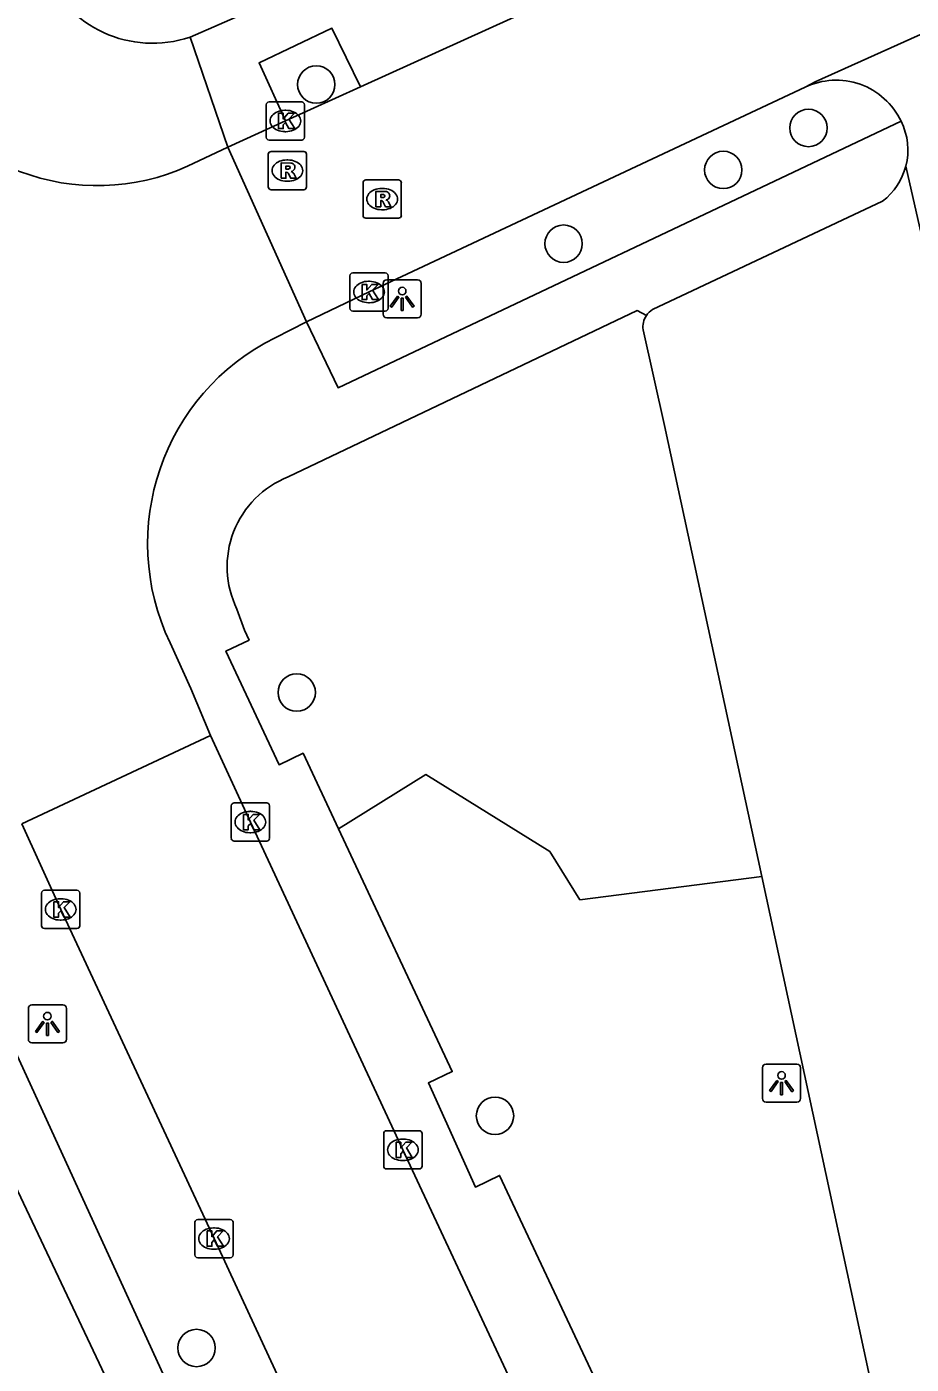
# Model space of a CAD drawing. Extents: x 160037 to 160839, y 385326 to 386441.
# Drawn here: x 160563.54 to 160586.67, y 385893.36 to 385928.34 of the extents above; entities that cross this region are included whole.
import ezdxf

# ---------------------------------------------------------------- set-up
doc = ezdxf.new("R2010")
doc.units = 0
for name, color, linetype in [('IMGEO_Boom', 7, 'Continuous'), ('IMGEO_Groenvoorziening', 7, 'Continuous'), ('IMGEO_Kolk', 7, 'Continuous'), ('IMGEO_Lichtpunt', 7, 'Continuous'), ('IMGEO_Parkeervlak_open', 7, 'Continuous'), ('IMGEO_Rijbaan_lokaal_open', 7, 'Continuous'), ('IMGEO_Rioolput', 7, 'Continuous'), ('IMGEO_Voetpad_halfverhard', 7, 'Continuous'), ('IMGEO_Voetpad_open', 7, 'Continuous')]:
    doc.layers.add(name, color=color, linetype=linetype)

msp = doc.modelspace()

# ---------------------------------------------------------------- linework, layer by layer
at = {"layer": 'IMGEO_Boom'}
for centre in [(160571.109, 385926.828), (160583.981, 385925.692), (160581.753, 385924.594), (160577.577, 385922.666), (160570.599, 385910.93), (160575.784, 385899.861), (160567.979, 385893.79)]:
    msp.add_circle(centre, 0.489, dxfattribs=at)
at = {"layer": 'IMGEO_Groenvoorziening'}
msp.add_lwpolyline([(160571.69, 385907.368), (160573.971, 385908.783), (160577.221, 385906.771), (160578.005, 385905.509), (160582.761, 385906.119)], dxfattribs=at)
at = {"layer": 'IMGEO_Kolk'}
for p, q in [((160569.801, 385925.449), (160569.801, 385926.301)), ((160569.876, 385926.375), (160570.728, 385926.375)), ((160570.802, 385926.301), (160570.802, 385925.449)), ((160570.289, 385926.155), (160570.314, 385926.155)), ((160570.312, 385925.595), (160570.287, 385925.595)), ((160570.728, 385925.375), (160569.876, 385925.375)), ((160571.988, 385920.977), (160571.988, 385921.829)), ((160572.063, 385921.903), (160572.915, 385921.903)), ((160572.476, 385921.683), (160572.501, 385921.683)), ((160572.989, 385921.829), (160572.989, 385920.977)), ((160572.499, 385921.123), (160572.474, 385921.123)), ((160572.915, 385920.903), (160572.063, 385920.903)), ((160568.962, 385908.043), (160569.814, 385908.043)), ((160568.887, 385907.117), (160568.887, 385907.969)), ((160569.375, 385907.823), (160569.4, 385907.823)), ((160569.888, 385907.969), (160569.888, 385907.117)), ((160569.814, 385907.043), (160568.962, 385907.043)), ((160569.398, 385907.263), (160569.373, 385907.263)), ((160563.925, 385904.833), (160563.925, 385905.685)), ((160564, 385905.759), (160564.852, 385905.759)), ((160564.926, 385905.685), (160564.926, 385904.833)), ((160564.413, 385905.539), (160564.438, 385905.539)), ((160564.436, 385904.979), (160564.411, 385904.979)), ((160564.852, 385904.759), (160564, 385904.759)), ((160572.874, 385898.546), (160572.874, 385899.398)), ((160572.949, 385899.472), (160573.801, 385899.472)), ((160573.875, 385899.398), (160573.875, 385898.546)), ((160573.362, 385899.252), (160573.387, 385899.252)), ((160573.385, 385898.692), (160573.36, 385898.692)), ((160573.801, 385898.472), (160572.949, 385898.472)), ((160567.935, 385896.224), (160567.935, 385897.076)), ((160568.01, 385897.15), (160568.862, 385897.15)), ((160568.423, 385896.93), (160568.448, 385896.93)), ((160568.936, 385897.076), (160568.936, 385896.224)), ((160568.862, 385896.15), (160568.01, 385896.15)), ((160568.446, 385896.37), (160568.421, 385896.37))]:
    msp.add_line(p, q, dxfattribs=at)
for points in [[(160569.801, 385925.449), (160569.801, 385926.301)], [(160569.876, 385926.375), (160570.728, 385926.375)], [(160570.802, 385926.301), (160570.802, 385925.449)], [(160570.122, 385926.075), (160570.245, 385926.075), (160570.245, 385925.924), (160570.375, 385926.075), (160570.539, 385926.075), (160570.393, 385925.924), (160570.546, 385925.675), (160570.394, 385925.675), (160570.309, 385925.839), (160570.245, 385925.772), (160570.245, 385925.675), (160570.122, 385925.675), (160570.122, 385926.075)], [(160570.728, 385925.375), (160569.876, 385925.375)], [(160571.988, 385920.977), (160571.988, 385921.829)], [(160572.063, 385921.903), (160572.915, 385921.903)], [(160572.989, 385921.829), (160572.989, 385920.977)], [(160572.309, 385921.603), (160572.432, 385921.603), (160572.432, 385921.452), (160572.562, 385921.603), (160572.726, 385921.603), (160572.58, 385921.452), (160572.733, 385921.203), (160572.581, 385921.203), (160572.496, 385921.367), (160572.432, 385921.3), (160572.432, 385921.203), (160572.309, 385921.203), (160572.309, 385921.603)], [(160572.915, 385920.903), (160572.063, 385920.903)], [(160568.962, 385908.043), (160569.814, 385908.043)], [(160568.887, 385907.117), (160568.887, 385907.969)], [(160569.208, 385907.743), (160569.331, 385907.743), (160569.331, 385907.592), (160569.461, 385907.743), (160569.625, 385907.743), (160569.479, 385907.592), (160569.632, 385907.343), (160569.48, 385907.343), (160569.395, 385907.507), (160569.331, 385907.44), (160569.331, 385907.343), (160569.208, 385907.343), (160569.208, 385907.743)], [(160569.888, 385907.969), (160569.888, 385907.117)], [(160569.814, 385907.043), (160568.962, 385907.043)], [(160563.925, 385904.833), (160563.925, 385905.685)], [(160564, 385905.759), (160564.852, 385905.759)], [(160564.926, 385905.685), (160564.926, 385904.833)], [(160564.246, 385905.459), (160564.369, 385905.459), (160564.369, 385905.308), (160564.499, 385905.459), (160564.663, 385905.459), (160564.517, 385905.308), (160564.67, 385905.059), (160564.518, 385905.059), (160564.433, 385905.223), (160564.369, 385905.156), (160564.369, 385905.059), (160564.246, 385905.059), (160564.246, 385905.459)], [(160564.852, 385904.759), (160564, 385904.759)], [(160572.874, 385898.546), (160572.874, 385899.398)], [(160572.949, 385899.472), (160573.801, 385899.472)], [(160573.875, 385899.398), (160573.875, 385898.546)], [(160573.195, 385899.172), (160573.318, 385899.172), (160573.318, 385899.021), (160573.448, 385899.172), (160573.612, 385899.172), (160573.466, 385899.021), (160573.619, 385898.772), (160573.467, 385898.772), (160573.382, 385898.936), (160573.318, 385898.869), (160573.318, 385898.772), (160573.195, 385898.772), (160573.195, 385899.172)], [(160573.801, 385898.472), (160572.949, 385898.472)], [(160567.935, 385896.224), (160567.935, 385897.076)], [(160568.01, 385897.15), (160568.862, 385897.15)], [(160568.256, 385896.85), (160568.379, 385896.85), (160568.379, 385896.699), (160568.509, 385896.85), (160568.673, 385896.85), (160568.527, 385896.699), (160568.68, 385896.45), (160568.528, 385896.45), (160568.443, 385896.614), (160568.379, 385896.547), (160568.379, 385896.45), (160568.256, 385896.45), (160568.256, 385896.85)], [(160568.936, 385897.076), (160568.936, 385896.224)], [(160568.862, 385896.15), (160568.01, 385896.15)]]:
    msp.add_lwpolyline(points, dxfattribs=at)
for centre, start, end in [((160569.878, 385926.299), 91.552, 178.448), ((160569.878, 385926.299), 91.552, 178.448), ((160570.726, 385926.299), 1.552, 88.448), ((160570.726, 385926.299), 1.552, 88.448), ((160569.878, 385925.451), 181.552, 268.448), ((160569.878, 385925.451), 181.552, 268.448), ((160570.726, 385925.451), 271.552, 358.448), ((160570.726, 385925.451), 271.552, 358.448), ((160572.065, 385921.827), 91.552, 178.448), ((160572.065, 385921.827), 91.552, 178.448), ((160572.913, 385921.827), 1.552, 88.448), ((160572.913, 385921.827), 1.552, 88.448), ((160572.065, 385920.979), 181.552, 268.448), ((160572.065, 385920.979), 181.552, 268.448), ((160572.913, 385920.979), 271.552, 358.448), ((160572.913, 385920.979), 271.552, 358.448), ((160568.964, 385907.967), 91.552, 178.448), ((160568.964, 385907.967), 91.552, 178.448), ((160569.812, 385907.967), 1.552, 88.448), ((160569.812, 385907.967), 1.552, 88.448), ((160568.964, 385907.119), 181.552, 268.448), ((160568.964, 385907.119), 181.552, 268.448), ((160569.812, 385907.119), 271.552, 358.448), ((160569.812, 385907.119), 271.552, 358.448), ((160564.002, 385905.683), 91.552, 178.448), ((160564.002, 385905.683), 91.552, 178.448), ((160564.85, 385905.683), 1.552, 88.448), ((160564.85, 385905.683), 1.552, 88.448), ((160564.002, 385904.835), 181.552, 268.448), ((160564.002, 385904.835), 181.552, 268.448), ((160564.85, 385904.835), 271.552, 358.448), ((160564.85, 385904.835), 271.552, 358.448), ((160572.951, 385899.396), 91.552, 178.448), ((160572.951, 385899.396), 91.552, 178.448), ((160573.799, 385899.396), 1.552, 88.448), ((160573.799, 385899.396), 1.552, 88.448), ((160572.951, 385898.548), 181.552, 268.448), ((160572.951, 385898.548), 181.552, 268.448), ((160573.799, 385898.548), 271.552, 358.448), ((160573.799, 385898.548), 271.552, 358.448), ((160568.012, 385897.074), 91.552, 178.448), ((160568.012, 385897.074), 91.552, 178.448), ((160568.86, 385897.074), 1.552, 88.448), ((160568.86, 385897.074), 1.552, 88.448), ((160568.012, 385896.226), 181.552, 268.448), ((160568.012, 385896.226), 181.552, 268.448), ((160568.86, 385896.226), 271.552, 358.448), ((160568.86, 385896.226), 271.552, 358.448)]:
    msp.add_arc(centre, 0.0765, start, end, dxfattribs=at)
for centre, major_axis, ratio, start_param, end_param in [((160570.288, 385925.875), (-0.387, 0.002), 0.722429, 4.712389, 7.853982), ((160570.313, 385925.875), (-0.39, 0.002), 0.717154, 1.570796, 4.712389), ((160572.475, 385921.403), (-0.387, 0.002), 0.722429, 4.712389, 7.853982), ((160572.5, 385921.403), (-0.39, 0.002), 0.717154, 1.570796, 4.712389), ((160569.374, 385907.543), (-0.387, 0.002), 0.722429, 4.712389, 7.853982), ((160569.399, 385907.543), (-0.39, 0.002), 0.717154, 1.570796, 4.712389), ((160564.412, 385905.259), (-0.387, 0.002), 0.722429, 4.712389, 7.853982), ((160564.437, 385905.259), (-0.39, 0.002), 0.717154, 1.570796, 4.712389), ((160573.361, 385898.972), (-0.387, 0.002), 0.722429, 4.712389, 7.853982), ((160573.386, 385898.972), (-0.39, 0.002), 0.717154, 1.570796, 4.712389), ((160568.422, 385896.65), (-0.387, 0.002), 0.722429, 4.712389, 7.853982), ((160568.447, 385896.65), (-0.39, 0.002), 0.717154, 1.570796, 4.712389)]:
    msp.add_ellipse(centre, major_axis=major_axis, ratio=ratio, start_param=start_param, end_param=end_param, dxfattribs=at)
at = {"layer": 'IMGEO_Lichtpunt'}
for p, q in [((160573.76, 385921.724), (160572.952, 385921.724)), ((160573.76, 385921.724), (160572.952, 385921.724)), ((160572.858, 385921.629), (160572.858, 385920.822)), ((160572.858, 385921.629), (160572.858, 385920.822)), ((160573.854, 385920.822), (160573.854, 385921.629)), ((160573.854, 385920.822), (160573.854, 385921.629)), ((160572.952, 385920.728), (160573.76, 385920.728)), ((160572.952, 385920.728), (160573.76, 385920.728)), ((160563.581, 385902.669), (160563.581, 385901.862)), ((160563.581, 385902.669), (160563.581, 385901.862)), ((160564.483, 385902.764), (160563.675, 385902.764)), ((160564.483, 385902.764), (160563.675, 385902.764)), ((160564.577, 385901.862), (160564.577, 385902.669)), ((160564.577, 385901.862), (160564.577, 385902.669)), ((160563.675, 385901.768), (160564.483, 385901.768)), ((160563.675, 385901.768), (160564.483, 385901.768)), ((160582.778, 385901.119), (160582.778, 385900.312)), ((160582.778, 385901.119), (160582.778, 385900.312)), ((160583.68, 385901.214), (160582.872, 385901.214)), ((160583.68, 385901.214), (160582.872, 385901.214)), ((160583.774, 385900.312), (160583.774, 385901.119)), ((160583.774, 385900.312), (160583.774, 385901.119)), ((160582.872, 385900.218), (160583.68, 385900.218)), ((160582.872, 385900.218), (160583.68, 385900.218))]:
    msp.add_line(p, q, dxfattribs=at)
for points in [[(160573.232, 385921.293), (160573.271, 385921.265), (160573.083, 385921.003), (160573.045, 385921.03), (160573.232, 385921.293)], [(160573.334, 385921.245), (160573.381, 385921.245), (160573.381, 385920.923), (160573.334, 385920.923), (160573.334, 385921.245)], [(160573.444, 385921.265), (160573.482, 385921.292), (160573.669, 385921.03), (160573.63, 385921.002), (160573.444, 385921.265)], [(160563.955, 385902.333), (160563.994, 385902.305), (160563.806, 385902.043), (160563.768, 385902.07), (160563.955, 385902.333)], [(160564.057, 385902.285), (160564.104, 385902.285), (160564.104, 385901.963), (160564.057, 385901.963), (160564.057, 385902.285)], [(160564.167, 385902.305), (160564.205, 385902.332), (160564.392, 385902.07), (160564.353, 385902.042), (160564.167, 385902.305)], [(160583.152, 385900.783), (160583.191, 385900.755), (160583.003, 385900.493), (160582.965, 385900.52), (160583.152, 385900.783)], [(160583.254, 385900.735), (160583.301, 385900.735), (160583.301, 385900.413), (160583.254, 385900.413), (160583.254, 385900.735)], [(160583.364, 385900.755), (160583.402, 385900.782), (160583.589, 385900.52), (160583.55, 385900.492), (160583.364, 385900.755)]]:
    msp.add_lwpolyline(points, dxfattribs=at)
for centre in [(160573.357, 385921.427), (160564.08, 385902.467), (160583.277, 385900.917)]:
    msp.add_circle(centre, 0.0994, dxfattribs=at)
for centre, start, end in [((160572.952, 385921.629), 90, 180), ((160572.952, 385921.629), 90, 180), ((160573.76, 385921.629), 0, 90), ((160573.76, 385921.629), 0, 90), ((160572.952, 385920.822), 180, 270), ((160572.952, 385920.822), 180, 270), ((160573.76, 385920.822), 270, 0), ((160573.76, 385920.822), 270, 360), ((160563.675, 385902.669), 90, 180), ((160563.675, 385902.669), 90, 180), ((160564.483, 385902.669), 0, 90), ((160564.483, 385902.669), 0, 90), ((160563.675, 385901.862), 180, 270), ((160563.675, 385901.862), 180, 270), ((160564.483, 385901.862), 270, 0), ((160564.483, 385901.862), 270, 360), ((160582.872, 385901.119), 90, 180), ((160582.872, 385901.119), 90, 180), ((160583.68, 385901.119), 0, 90), ((160583.68, 385901.119), 0, 90), ((160582.872, 385900.312), 180, 270), ((160582.872, 385900.312), 180, 270), ((160583.68, 385900.312), 270, 0), ((160583.68, 385900.312), 270, 360)]:
    msp.add_arc(centre, 0.0946, start, end, dxfattribs=at)
at = {"layer": 'IMGEO_Parkeervlak_open'}
for points in [[(160582.761, 385906.119), (160580.218, 385917.914), (160579.655, 385920.414)], [(160585.986, 385891.157), (160582.761, 385906.119)]]:
    msp.add_lwpolyline(points, dxfattribs=at)
msp.add_arc((160580.228, 385920.475), 0.576, 147.4964, 186.0398, dxfattribs=at)
at = {"layer": 'IMGEO_Rijbaan_lokaal_open'}
for points in [[(160636.894, 385956.933), (160618.942, 385948.591), (160599.081, 385939.238), (160580.883, 385930.678), (160576.942, 385928.889), (160572.265, 385926.766)], [(160591.627, 385930.264), (160591.562, 385930.241), (160584.153, 385926.9), (160583.891, 385926.755)], [(160570.302, 385925.875), (160572.265, 385926.766)], [(160583.891, 385926.755), (160572.489, 385921.403), (160570.854, 385920.619)], [(160570.302, 385925.875), (160568.801, 385925.188)], [(160568.801, 385925.188), (160567.746, 385924.694)], [(160570.854, 385920.619), (160568.801, 385925.188)], [(160596.143, 385881.532), (160592.533, 385898.267), (160586.529, 385924.694)], [(160570.854, 385920.619), (160570.032, 385920.208)], [(160567.288, 385912.232), (160567.828, 385911.038), (160568.341, 385909.809)], [(160563.408, 385907.496), (160568.341, 385909.809)], [(160568.341, 385909.809), (160569.388, 385907.543), (160573.375, 385898.972), (160579.075, 385886.779), (160580.017, 385884.788)], [(160575.066, 385882.398), (160574.109, 385884.426), (160568.436, 385896.65), (160564.426, 385905.259), (160563.408, 385907.496)]]:
    msp.add_lwpolyline(points, dxfattribs=at)
for centre, radius, start, end in [((160565.383, 385929.899), 5.716, 203.8721, 294.4115), ((160584.707, 385925.067), 1.875, 25.2303, 115.7918), ((160584.914, 385925.113), 1.668, 345.4506, 26.8218), ((160572.712, 385914.826), 6.013, 116.4726, 205.5577)]:
    msp.add_arc(centre, radius, start, end, dxfattribs=at)
at = {"layer": 'IMGEO_Rioolput'}
for p, q in [((160569.854, 385924.151), (160569.854, 385925.003)), ((160569.929, 385925.077), (160570.781, 385925.077)), ((160570.342, 385924.857), (160570.367, 385924.857)), ((160570.855, 385925.003), (160570.855, 385924.151)), ((160570.365, 385924.297), (160570.34, 385924.297)), ((160572.333, 385923.407), (160572.333, 385924.259)), ((160572.408, 385924.333), (160573.26, 385924.333)), ((160572.821, 385924.113), (160572.846, 385924.113)), ((160573.334, 385924.259), (160573.334, 385923.407)), ((160570.781, 385924.077), (160569.929, 385924.077)), ((160572.844, 385923.553), (160572.819, 385923.553)), ((160573.26, 385923.333), (160572.408, 385923.333))]:
    msp.add_line(p, q, dxfattribs=at)
for points in [[(160569.854, 385924.151), (160569.854, 385925.003)], [(160569.929, 385925.077), (160570.781, 385925.077)], [(160570.855, 385925.003), (160570.855, 385924.151)], [(160570.443, 385924.775), (160570.191, 385924.777), (160570.191, 385924.377)], [(160570.191, 385924.377), (160570.315, 385924.377), (160570.315, 385924.539), (160570.326, 385924.539)], [(160570.369, 385924.696), (160570.315, 385924.696), (160570.315, 385924.615)], [(160570.315, 385924.615), (160570.367, 385924.615)], [(160570.373, 385924.51), (160570.444, 385924.377), (160570.584, 385924.377), (160570.519, 385924.503)], [(160572.333, 385923.407), (160572.333, 385924.259)], [(160572.408, 385924.333), (160573.26, 385924.333)], [(160573.334, 385924.259), (160573.334, 385923.407)], [(160570.781, 385924.077), (160569.929, 385924.077)], [(160572.922, 385924.031), (160572.67, 385924.033), (160572.67, 385923.633)], [(160572.67, 385923.633), (160572.794, 385923.633), (160572.794, 385923.795), (160572.805, 385923.795)], [(160572.848, 385923.952), (160572.794, 385923.952), (160572.794, 385923.871)], [(160572.794, 385923.871), (160572.846, 385923.871)], [(160572.852, 385923.766), (160572.923, 385923.633), (160573.063, 385923.633), (160572.998, 385923.759)], [(160573.26, 385923.333), (160572.408, 385923.333)]]:
    msp.add_lwpolyline(points, dxfattribs=at)
for centre, radius, start, end in [((160569.931, 385925.001), 0.0765, 91.552, 178.448), ((160569.931, 385925.001), 0.0765, 91.552, 178.448), ((160570.779, 385925.001), 0.0765, 1.552, 88.448), ((160570.779, 385925.001), 0.0765, 1.552, 88.448), ((160570.325, 385924.486), 0.0533, 26.0293, 88.6989), ((160570.351, 385924.804), 0.19, 274.7715, 282.9687), ((160570.375, 385924.6), 0.0964, 77.0061, 93.1865), ((160570.389, 385924.657), 0.0378, 276.6634, 79.6772), ((160570.442, 385924.665), 0.109, 350.3612, 89.416), ((160570.44, 385924.665), 0.112, 277.5842, 350.9817), ((160570.424, 385924.45), 0.108, 29.5134, 73.7905), ((160569.931, 385924.153), 0.0765, 181.552, 268.448), ((160569.931, 385924.153), 0.0765, 181.552, 268.448), ((160570.779, 385924.153), 0.0765, 271.552, 358.448), ((160570.779, 385924.153), 0.0765, 271.552, 358.448), ((160572.41, 385924.257), 0.0765, 91.552, 178.448), ((160572.41, 385924.257), 0.0765, 91.552, 178.448), ((160573.258, 385924.257), 0.0765, 1.552, 88.448), ((160573.258, 385924.257), 0.0765, 1.552, 88.448), ((160572.804, 385923.742), 0.0533, 26.0293, 88.6989), ((160572.83, 385924.06), 0.19, 274.7715, 282.9687), ((160572.854, 385923.856), 0.0964, 77.0061, 93.1865), ((160572.868, 385923.913), 0.0378, 276.6634, 79.6772), ((160572.921, 385923.921), 0.109, 350.3612, 89.416), ((160572.919, 385923.921), 0.112, 277.5842, 350.9817), ((160572.903, 385923.706), 0.108, 29.5134, 73.7905), ((160572.41, 385923.409), 0.0765, 181.552, 268.448), ((160572.41, 385923.409), 0.0765, 181.552, 268.448), ((160573.258, 385923.409), 0.0765, 271.552, 358.448), ((160573.258, 385923.409), 0.0765, 271.552, 358.448)]:
    msp.add_arc(centre, radius, start, end, dxfattribs=at)
for centre, major_axis, ratio, start_param, end_param in [((160570.341, 385924.577), (-0.387, 0.002), 0.722429, 4.712389, 7.853982), ((160570.366, 385924.577), (-0.39, 0.002), 0.717154, 1.570796, 4.712389), ((160572.82, 385923.833), (-0.387, 0.002), 0.722429, 4.712389, 7.853982), ((160572.845, 385923.833), (-0.39, 0.002), 0.717154, 1.570796, 4.712389)]:
    msp.add_ellipse(centre, major_axis=major_axis, ratio=ratio, start_param=start_param, end_param=end_param, dxfattribs=at)
at = {"layer": 'IMGEO_Voetpad_halfverhard'}
for points in [[(160573.062, 385880.106), (160560.564, 385907.353), (160562.904, 385908.603)], [(160561.039, 385901.737), (160561.392, 385901.906), (160571.96, 385879.583), (160572.058, 385879.623)]]:
    msp.add_lwpolyline(points, dxfattribs=at)
at = {"layer": 'IMGEO_Voetpad_open'}
for points in [[(160567.808, 385928.068), (160571.264, 385929.58), (160577.96, 385932.728)], [(160572.265, 385926.766), (160571.519, 385928.301), (160569.616, 385927.392), (160570.302, 385925.875)], [(160568.801, 385925.188), (160567.808, 385928.068)], [(160586.403, 385925.866), (160571.681, 385918.901), (160570.854, 385920.619)], [(160579.902, 385920.948), (160585.919, 385923.778)], [(160579.742, 385920.784), (160579.499, 385920.915), (160570.374, 385916.569)], [(160569.036, 385913.108), (160569.23, 385912.559), (160569.353, 385912.303), (160568.748, 385912.014), (160570.138, 385909.039), (160570.766, 385909.34), (160571.69, 385907.368)], [(160580.193, 385889.171), (160575.904, 385898.304), (160575.273, 385897.997), (160574.043, 385900.723), (160574.666, 385901.017), (160571.69, 385907.368)]]:
    msp.add_lwpolyline(points, dxfattribs=at)
for centre, radius, start, end in [((160566.828, 385930.966), 3.06, 201.884, 288.68), ((160584.906, 385925.113), 1.676, 307.1708, 345.5068), ((160580.233, 385920.465), 0.586, 124.4279, 146.9867), ((160571.303, 385914.221), 2.525, 111.581, 206.1466)]:
    msp.add_arc(centre, radius, start, end, dxfattribs=at)

doc.saveas('drawing.dxf')
